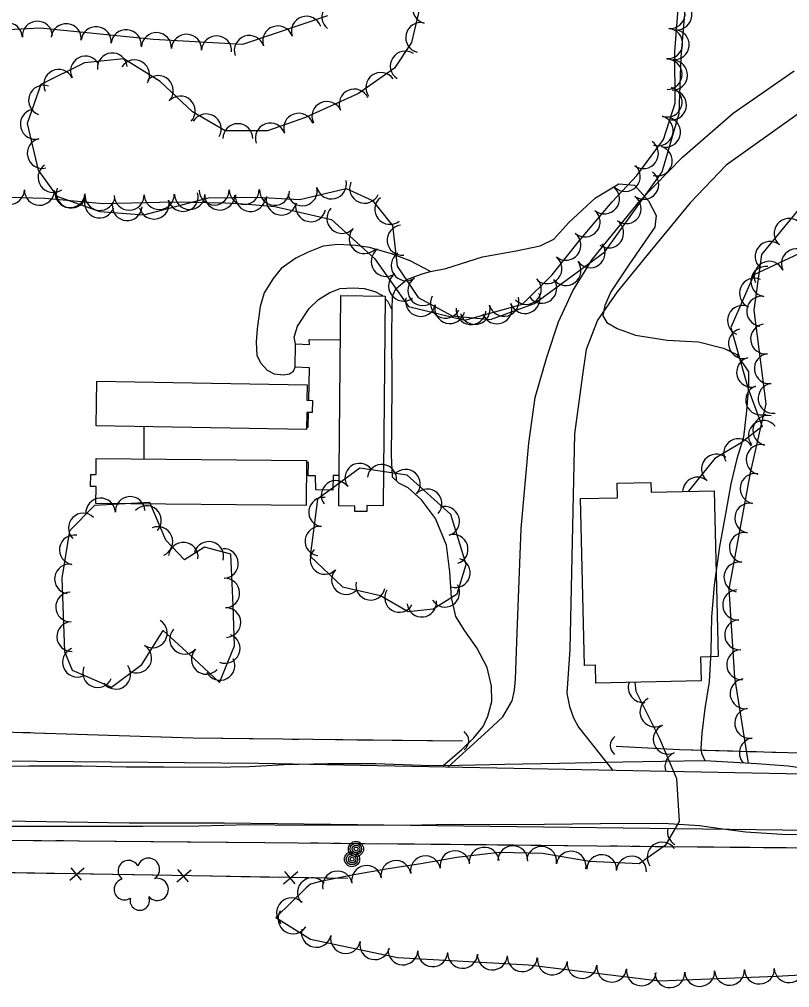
# Model space of a CAD drawing. Extents: x 353423 to 364002, y 127000 to 201942.
# Drawn here: x 360761.1 to 360966.6, y 132198 to 132456.4 of the extents above; entities that cross this region are included whole.
import ezdxf

# ---------------------------------------------------------------- set-up
doc = ezdxf.new("R2010")
doc.units = 0
for name, color, linetype in [('E_DTM_SlopeBottom', 7, 'Continuous'), ('E_DTM_SlopeTop', 7, 'Continuous'), ('E_FEN_Generic', 7, 'Continuous'), ('E_LAND_BrushLine', 7, 'Continuous'), ('E_MISCPROP', 7, 'Continuous'), ('E_STRUCT_WingWall', 7, 'Continuous'), ('E_WTR_FlowLine', 7, 'Continuous')]:
    doc.layers.add(name, color=color, linetype=linetype)

msp = doc.modelspace()

# ---------------------------------------------------------------- linework, layer by layer
at = {"layer": 'E_DTM_SlopeBottom'}
for p, q in [((360774.53, 132226.69), (360778.39, 132229.94)), ((360774.76, 132230), (360777.57, 132226.7)), ((360803.04, 132226.19), (360806.9, 132229.44)), ((360803.27, 132229.51), (360806.08, 132226.21)), ((360831.55, 132225.7), (360835.41, 132228.95)), ((360831.78, 132229.01), (360834.59, 132225.72))]:
    msp.add_line(p, q, dxfattribs=at)
for points in [[(360266.05, 132234.53), (360362.19, 132234.95), (360508.82, 132232.36), (360681.6, 132230.07), (360848.72, 132227.19)], [(360751.6, 132228.86), (360763.18, 132228.66)], [(360763.18, 132228.66), (360773.37, 132228.49)], [(360780.11, 132228.37), (360791.7, 132228.17)], [(360791.7, 132228.17), (360801.88, 132227.99)], [(360808.62, 132227.88), (360820.21, 132227.68)], [(360820.21, 132227.68), (360830.39, 132227.5)], [(360837.13, 132227.39), (360848.72, 132227.19)]]:
    msp.add_lwpolyline(points, dxfattribs=at)
for centre, radius, start, end in [((360877.96, 132263.88), 3.01, 307.7605, 54), ((360921.72, 132262.59), 2.98, 126.1694, 232.409)]:
    msp.add_arc(centre, radius, start, end, dxfattribs=at)
at = {"layer": 'E_DTM_SlopeTop'}
for points in [[(361011.16, 132254.12), (360824.87, 132257.82), (360736.08, 132258.64), (360613.4, 132260.45), (360492.36, 132261.58)], [(360558.66, 132260.3), (360572.78, 132260.34), (360587.23, 132260), (360600.08, 132259.53), (360612.87, 132259.45), (360624.39, 132259.14), (360639.01, 132259), (360652.83, 132258.64), (360663.49, 132258.65), (360674.22, 132258.46), (360683.95, 132258.26), (360693.36, 132258.64), (360703.71, 132257.92), (360717.57, 132257.76), (360730.61, 132257.75), (360740.55, 132257.49), (360751.07, 132257.14), (360763.64, 132257.18), (360777.73, 132257.23), (360789.54, 132256.96), (360799.66, 132256.95), (360812.48, 132256.82), (360822.43, 132256.99)], [(360822.43, 132256.99), (360831.68, 132257.51), (360843.55, 132257.78), (360856.17, 132257.82), (360868.28, 132257.38), (360874.13, 132257.25), (360882.66, 132257.46), (360890.56, 132257.64), (360905.23, 132257.87), (360922.08, 132258.25), (360932.66, 132258.44), (360943.95, 132258.64), (360957.88, 132257.77), (360966.26, 132257.19), (360977.37, 132255.56)], [(360520.65, 132245.29), (360610.11, 132244.24), (360701.87, 132243.43), (360790.38, 132241.94), (360815.83, 132241.96), (361106.62, 132238.34)], [(360980.96, 132238.62), (360964.5, 132238.86), (360954.91, 132239.48), (360948.75, 132240.28), (360942.55, 132241.18), (360932.92, 132241.84), (360916.12, 132241.75), (360901.16, 132241.57), (360886.65, 132241.46), (360876.21, 132241.52), (360864.59, 132241.28), (360849.33, 132241.31), (360836.3, 132241.28), (360822.26, 132241.45), (360808.92, 132241.13), (360794.04, 132240.99), (360775.74, 132241.03), (360760.95, 132240.97), (360742.73, 132240.97), (360726.69, 132241.02), (360711.19, 132241.28), (360696.23, 132241.18), (360679.31, 132241.22)]]:
    msp.add_lwpolyline(points, dxfattribs=at)
at = {"layer": 'E_FEN_Generic'}
for points in [[(360869.25, 132465.43), (360865.71, 132450.24), (360861.16, 132443.36), (360851.6, 132436.62), (360837.45, 132430.19), (360827.24, 132426.65), (360815.96, 132426.65), (360807.25, 132431.75), (360798.63, 132439.78), (360788.95, 132445.84), (360778.47, 132444.81), (360766.76, 132438.97), (360763.11, 132428.64), (360766.09, 132416.18), (360771.06, 132409.18), (360782.56, 132405.16), (360794.31, 132404.23), (360811.49, 132408.73), (360824.46, 132408.93), (360835.89, 132408.34), (360848.26, 132411.23), (360855.27, 132408.1), (360860.67, 132401.42), (360861.85, 132390.52), (360867.45, 132382.17), (360876.58, 132377.3), (360886.83, 132376.33), (360898.49, 132380.58), (360917.29, 132394.39), (360932.63, 132415.67), (360937.1, 132431.24), (360937.64, 132446.44), (360939.28, 132465.19)], [(360748.72, 132409.22), (360767.87, 132408.66), (360783.43, 132407.24), (360802.26, 132407.67), (360816.09, 132407.41), (360822.09, 132407.1), (360829.26, 132406.43), (360844.36, 132403), (360855.89, 132392.5), (360864.92, 132379.76), (360879.95, 132376.08), (360895.34, 132380.4), (360903.24, 132388.26), (360910.57, 132397.34), (360919.28, 132407.72), (360925.87, 132414.74), (360932.96, 132424.35), (360936.03, 132434.04), (360935.99, 132447.71), (360937.09, 132461.6)], [(360843.3, 132457.33), (360820.64, 132449.68), (360796.81, 132451), (360766.57, 132454.03), (360744.35, 132452.86)], [(360984.84, 132255.24), (360987.06, 132272.9), (360984.98, 132295.78), (360981.72, 132315.51), (360983.88, 132329.15), (360995.33, 132343.44), (361003.64, 132355.89), (361010.78, 132376.74), (361011.18, 132390.1), (361009.55, 132397.34), (361001.03, 132408.7), (360988.19, 132412.51), (360971.53, 132408.74), (360959.13, 132393.65), (360957.1, 132378.75), (360960.29, 132353.75), (360956.07, 132335.41), (360950.38, 132304.32), (360951.94, 132280.8), (360955.51, 132257.92)], [(360969.05, 132393.79), (360957.09, 132388.25), (360950.93, 132374.13), (360955.52, 132357.83), (360959.28, 132347.74), (360953.69, 132343.36), (360946.68, 132339.17), (360939.51, 132330.43)], [(360864.8, 132298.35), (360871.51, 132299.07), (360877.88, 132303.07), (360880.27, 132310.96), (360876.16, 132324.27), (360864.52, 132334.79), (360851.96, 132336.61), (360840.58, 132328.31), (360838.63, 132313.14), (360847.31, 132304.92), (360857.47, 132302.65), (360864.8, 132298.35)], [(360773.1, 132287.66), (360775.17, 132282.71), (360785.69, 132278.19), (360793.78, 132284.22), (360799.43, 132293.34), (360807.63, 132285.85), (360814.51, 132279.42), (360818.51, 132289.21), (360818.11, 132299.95), (360817.5, 132313.63), (360810.46, 132315.55), (360805.09, 132312.2), (360800.15, 132317.37), (360795.88, 132327.46), (360781.11, 132326.66), (360774.46, 132319.92), (360772.37, 132307.3), (360773.1, 132287.66)], [(360925.28, 132279.45), (360925.54, 132277.15), (360931.9, 132264.45), (360936.43, 132253.79), (360937.13, 132242.33), (360933.38, 132235.92), (360926.46, 132231.07), (360913.21, 132231.69), (360900.68, 132233.77), (360889.11, 132234.03), (360877.78, 132232.72), (360868.24, 132231.07), (360859.46, 132229.71), (360849.9, 132228.05), (360841.38, 132226.29), (360838.74, 132225.58), (360837.61, 132224.66), (360829.47, 132216.75), (360838.78, 132210.94), (360861.98, 132206.05), (360896.93, 132204.1), (360931.93, 132199.78), (360963.02, 132201.05), (360996.33, 132202.87)]]:
    msp.add_lwpolyline(points, dxfattribs=at)
for centre, radius, start, end in [((360869.98, 132459.32), 4, 76.8775, 256.8622), ((360934.69, 132457.95), 4.02, 265.4841, 85.4688), ((360936.51, 132457.6), 4, 265.0011, 84.9858), ((360845.8, 132457.11), 4.02, 51.9754, 231.9601), ((360837.66, 132453.2), 4.02, 18.6548, 198.6394), ((360757.84, 132451.46), 4.02, 3.0347, 183.0193), ((360765.87, 132451.89), 4.02, 3.0347, 183.0193), ((360773.55, 132451.22), 4.02, 354.2789, 174.2636), ((360781.54, 132450.41), 4.02, 354.2789, 174.2636), ((360830.04, 132450.63), 4.02, 18.6548, 198.6394), ((360868.16, 132451.53), 4, 76.8775, 256.8622), ((360934.06, 132449.93), 4.02, 265.4841, 85.4688), ((360789.54, 132449.61), 4.02, 354.2789, 174.2636), ((360797.63, 132448.84), 4.02, 356.8517, 176.8363), ((360805.65, 132448.4), 4.02, 356.8517, 176.8363), ((360813.68, 132447.96), 4.02, 356.8517, 176.8363), ((360822.43, 132448.06), 4.02, 18.6548, 198.6394), ((360935.81, 132449.63), 4, 265.0011, 84.9858), ((360778.71, 132442.59), 4, 26.5095, 206.4941), ((360785.86, 132443.43), 4, 5.602, 185.5867), ((360864.05, 132443.93), 4, 56.5483, 236.533), ((360791.82, 132441.57), 4, 327.991, 147.9757), ((360933.9, 132441.73), 4.02, 270.1669, 90.1516), ((360935.37, 132441.54), 4, 267.993, 87.9777), ((360771.55, 132439.02), 4, 26.5095, 206.4941), ((360798.14, 132437.38), 4, 317.0455, 137.0301), ((360857.52, 132438.23), 4, 35.1777, 215.1624), ((360767.51, 132434.8), 4, 70.5632, 250.5478), ((360803.99, 132431.93), 4, 317.0455, 137.0301), ((360850.43, 132433.79), 4, 24.4597, 204.4444), ((360933.92, 132434.35), 4.02, 252.4484, 72.4331), ((360935.09, 132433.55), 4, 267.993, 87.9777), ((360843.15, 132430.48), 4, 24.4597, 204.4444), ((360765.32, 132428.41), 4, 103.4318, 283.4165), ((360810.93, 132427.17), 4, 329.6217, 149.6064), ((360835.59, 132427.33), 4, 19.1229, 199.1076), ((360931.5, 132426.69), 4.02, 252.4484, 72.4331), ((360819.36, 132424.56), 4, 0.005, 179.9897), ((360828.04, 132424.71), 4, 19.1229, 199.1076), ((360933.5, 132426.28), 4, 253.9851, 73.9698), ((360767.18, 132420.63), 4, 103.4318, 283.4165), ((360927.56, 132420.58), 4.02, 233.5847, 53.5694), ((360931.29, 132418.59), 4, 253.9851, 73.9698), ((360770.06, 132414.2), 4, 125.4007, 305.3853), ((360922.74, 132414.48), 4.02, 226.8186, 46.8033), ((360927.68, 132412.38), 4, 234.2128, 54.1975), ((360844.35, 132412.47), 4, 193.1664, 13.1511), ((360853.2, 132411.32), 4, 155.9277, 335.9124), ((360758.4, 132411.04), 4.02, 178.3478, 358.3324), ((360766.43, 132410.81), 4.02, 178.3478, 358.3324), ((360774.57, 132410.16), 4.02, 174.782, 354.7667), ((360774.9, 132410.06), 4, 160.7428, 340.7275), ((360804.77, 132409.13), 4, 194.6974, 14.682), ((360813.05, 132410.85), 4, 180.8936, 0.8783), ((360821.05, 132410.97), 4, 180.8936, 0.8783), ((360829.18, 132410.78), 4, 177.0534, 357.038), ((360836.56, 132410.65), 4, 193.1664, 13.1511), ((360917.19, 132408.5), 4.02, 229.985, 49.9697), ((360782.45, 132407.42), 4, 160.7428, 340.7275), ((360782.57, 132409.43), 4.02, 174.782, 354.7667), ((360790.36, 132409.5), 4.02, 181.3098, 1.2945), ((360797.03, 132407.1), 4, 194.6974, 14.682), ((360798.39, 132409.68), 4.02, 181.3098, 1.2945), ((360806.51, 132409.69), 4.02, 178.9517, 358.9364), ((360814.55, 132409.54), 4.02, 178.9517, 358.9364), ((360822.73, 132409.16), 4.02, 174.6657, 354.6504), ((360830.97, 132408.2), 4.02, 167.1847, 347.1694), ((360838.81, 132406.42), 4.02, 167.1847, 347.1694), ((360859.91, 132405.69), 4, 128.9696, 308.9542), ((360923, 132405.89), 4, 234.2128, 54.1975), ((360789.85, 132406.68), 4, 175.4657, 355.4504), ((360847.15, 132403.3), 4.02, 137.6989, 317.6835), ((360912.03, 132402.35), 4.02, 229.985, 49.9697), ((360918.32, 132399.4), 4, 234.2128, 54.1975), ((360966.47, 132399.28), 4, 50.6048, 230.5894), ((360853.1, 132397.89), 4.02, 137.6989, 317.6835), ((360863.2, 132397.47), 4, 96.191, 276.1756), ((360906.88, 132396.12), 4.02, 231.1116, 51.0962), ((360961.39, 132393.1), 4, 50.6048, 230.5894), ((360858.96, 132391.81), 4.02, 125.321, 305.3057), ((360913.37, 132394.11), 4, 216.3268, 36.3114), ((360968.4, 132391.18), 3.99, 24.8487, 204.8334), ((360864.28, 132390.66), 4, 123.8455, 303.8302), ((360901.84, 132389.87), 4.02, 231.1116, 51.0962), ((360961.16, 132387.84), 3.99, 24.8487, 204.8334), ((360906.92, 132389.37), 4, 216.3268, 36.3114), ((360960.26, 132386.44), 4, 82.2488, 262.2335), ((360863.61, 132385.25), 4.02, 125.321, 305.3057), ((360868.73, 132384.01), 4, 123.8455, 303.8302), ((360896.32, 132384.35), 4.02, 224.8586, 44.8433), ((360900.48, 132384.63), 4, 216.3268, 36.3114), ((360957.22, 132383.33), 3.99, 66.4196, 246.4043), ((360868.14, 132381.14), 4.02, 166.2443, 346.229), ((360874.77, 132380.64), 4, 151.9496, 331.9343), ((360890.38, 132381.19), 4.02, 195.7054, 15.6901), ((360896.01, 132381.9), 4, 200.0376, 20.0223), ((360959.18, 132378.51), 4, 82.2488, 262.2335), ((360875.94, 132379.23), 4.02, 166.2443, 346.229), ((360881.59, 132378.93), 4, 174.5865, 354.5712), ((360882.65, 132379.02), 4.02, 195.7054, 15.6901), ((360888.49, 132379.16), 4, 200.0376, 20.0223), ((360954.03, 132376.03), 3.99, 66.4196, 246.4043), ((360954.29, 132369.89), 3.99, 105.7355, 285.7202), ((360960.19, 132371.12), 4, 97.2706, 277.2553), ((360956.45, 132362.22), 3.99, 105.7355, 285.7202), ((360961.2, 132363.19), 4, 97.2706, 277.2553), ((360958.87, 132354.81), 3.99, 110.4504, 290.435), ((360962.21, 132355.25), 4, 97.2706, 277.2553), ((360960.82, 132346.7), 4, 77.0478, 257.0324), ((360959.62, 132345.36), 3.99, 38.0788, 218.0634), ((360952.98, 132340.51), 3.99, 30.9076, 210.8923), ((360959.02, 132338.91), 4, 77.0478, 257.0324), ((360947.1, 132336.39), 3.99, 50.5968, 230.5815), ((360851.86, 132334), 3.91, 36.0793, 216.064), ((360857.8, 132333.69), 3.91, 351.7933, 171.778), ((360864.13, 132332.39), 3.91, 317.8899, 137.8746), ((360957.42, 132331.17), 4, 79.6423, 259.6269), ((360845.54, 132329.4), 3.91, 36.0793, 216.064), ((360942.04, 132330.23), 3.99, 50.5968, 177.5994), ((360869.93, 132327.15), 3.91, 317.8899, 137.8746), ((360782.74, 132324.67), 3.95, 3.1121, 183.0967), ((360790.62, 132325.1), 3.95, 3.1121, 183.0967), ((360842.2, 132324.91), 3.91, 82.693, 262.6777), ((360955.98, 132323.3), 4, 79.6423, 259.6269), ((360778.1, 132320.66), 3.95, 45.3671, 225.3518), ((360794.97, 132322.67), 3.95, 317.6586, 137.6433), ((360874.58, 132322.46), 3.91, 287.1482, 107.1329), ((360798.04, 132317.06), 3.95, 292.9398, 112.9244), ((360841.21, 132317.16), 3.91, 82.693, 262.6777), ((360954.54, 132315.43), 4, 79.6423, 259.6269), ((360775.71, 132314.84), 3.95, 80.5792, 260.5639), ((360804.8, 132312.87), 3.95, 354.0298, 174.0145), ((360811.63, 132313.09), 3.95, 344.7622, 164.7469), ((360876.89, 132314.99), 3.91, 287.1482, 107.1329), ((360815.54, 132311.18), 3.95, 272.5346, 92.5193), ((360842.58, 132312.22), 3.91, 136.5593, 316.544), ((360877.45, 132308.71), 3.91, 253.1533, 73.138), ((360774.42, 132307.05), 3.95, 80.5792, 260.5639), ((360848.26, 132306.84), 3.91, 136.5593, 316.544), ((360953.1, 132307.56), 4, 79.6423, 259.6269), ((360815.89, 132303.29), 3.95, 272.5346, 92.5193), ((360854.77, 132305.35), 3.91, 167.3917, 347.3764), ((360862.46, 132302.09), 3.91, 149.643, 329.6277), ((360874.64, 132303.45), 3.91, 212.0946, 32.0792), ((360952.76, 132300.15), 4, 93.7963, 273.7809), ((360774.72, 132299.57), 3.95, 92.1272, 272.1119), ((360816.21, 132295.42), 3.95, 272.1511, 92.1357), ((360868.47, 132300.8), 3.91, 186.1301, 6.1148), ((360953.29, 132292.17), 4, 93.7963, 273.7809), ((360775.01, 132291.68), 3.95, 92.1272, 272.1119), ((360796.57, 132292.64), 3.95, 238.235, 58.2197), ((360805.1, 132290.96), 3.95, 137.5907, 317.5754), ((360815.99, 132288.5), 3.95, 247.7593, 67.744), ((360776.53, 132284.82), 3.95, 112.7326, 292.7173), ((360792.41, 132285.93), 3.95, 238.235, 58.2197), ((360810.93, 132285.59), 3.95, 136.9675, 316.9521), ((360953.81, 132284.19), 4, 93.7963, 273.7809), ((360781.93, 132282.05), 3.95, 156.7729, 336.7576), ((360786.8, 132281.6), 3.95, 216.6754, 36.6601), ((360814.6, 132283.96), 3.95, 207.4934, 27.4781), ((360927.54, 132278.08), 3.99, 160.399, 276.356), ((360954.74, 132276.43), 4, 98.8837, 278.8684), ((360930.66, 132271.58), 3.99, 116.5781, 296.5628), ((360955.97, 132268.53), 4, 98.8837, 278.8684), ((360934.22, 132264.31), 3.99, 113.0647, 293.0494), ((360957.21, 132260.63), 4, 98.8837, 221.0154), ((360937.34, 132256.98), 3.99, 113.0647, 199.2257), ((360937.98, 132239.65), 3.99, 167.8555, 239.6376), ((360932.58, 132232.82), 3.99, 35.018, 215.0027), ((360877.31, 132230.52), 3.99, 9.8134, 189.7981), ((360885.1, 132231.46), 3.99, 6.6121, 186.5968), ((360892.76, 132231.86), 3.99, 358.7362, 178.7208), ((360900.43, 132231.7), 3.99, 350.5758, 170.5604), ((360908.3, 132230.39), 3.99, 350.5758, 170.5604), ((360790.17, 132229.17), 2.78, 25.9259, 233.6989), ((360795.53, 132229.58), 2.97, 302.955, 164.1889), ((360861.54, 132227.92), 3.99, 8.7715, 188.7561), ((360869.45, 132229.16), 3.99, 9.8134, 189.7981), ((360916.45, 132229.45), 3.99, 357.3329, 177.3176), ((360924.41, 132229.08), 3.99, 357.3329, 177.3176), ((360845.96, 132225.1), 3.99, 11.6534, 191.6381), ((360853.72, 132226.59), 3.99, 9.9058, 189.8905), ((360789.13, 132224.22), 2.78, 102.6029, 303.614), ((360797.86, 132224.21), 2.97, 220.6058, 103.5791), ((360839.28, 132223.33), 3.99, 39.0191, 219.0038), ((360793.2, 132221.24), 2.61, 165.311, 23.2437), ((360833.67, 132217.93), 3.99, 44.1691, 224.1538), ((360834.08, 132216.34), 3.99, 148.0593, 328.0439), ((360840.31, 132212.75), 3.99, 168.0876, 348.0723), ((360848.11, 132211.11), 3.99, 168.0876, 348.0723), ((360855.91, 132209.46), 3.99, 168.0876, 348.0723), ((360863.42, 132208.06), 3.99, 176.818, 356.8027), ((360871.38, 132207.61), 3.99, 176.818, 356.8027), ((360879.34, 132207.17), 3.99, 176.818, 356.8027), ((360887.3, 132206.73), 3.99, 176.818, 356.8027), ((360895.26, 132206.28), 3.99, 176.818, 356.8027), ((360903.32, 132205.41), 3.99, 172.9762, 352.9608), ((360911.23, 132204.44), 3.99, 172.9762, 352.9608), ((360919.15, 132203.46), 3.99, 172.9762, 352.9608), ((360958.54, 132202.96), 3.99, 182.3521, 2.3368), ((360966.48, 132203.33), 3.99, 183.1319, 3.1165), ((360927.06, 132202.49), 3.99, 172.9762, 352.9608), ((360934.65, 132201.98), 3.99, 182.3521, 2.3368), ((360942.61, 132202.31), 3.99, 182.3521, 2.3368), ((360950.58, 132202.63), 3.99, 182.3521, 2.3368)]:
    msp.add_arc(centre, radius, start, end, dxfattribs=at)
at = {"layer": 'E_LAND_BrushLine'}
for centre, radius in [((360850.88, 132235), 2.02), ((360849.84, 132232.26), 2.02), ((360850.87, 132235), 1.52), ((360850.91, 132235.01), 1.01), ((360850.9, 132235.01), 0.502), ((360849.83, 132232.26), 1.52), ((360849.87, 132232.27), 1.01), ((360849.86, 132232.27), 0.502)]:
    msp.add_circle(centre, radius, dxfattribs=at)
at = {"layer": 'E_MISCPROP'}
for points in [[(360875.41, 132256.82), (360886.23, 132266.69), (360890.06, 132270.3), (360892.55, 132274.54), (360893.16, 132277.39), (360893.47, 132280.28), (360893.92, 132292.69), (360894.97, 132320.54), (360897, 132343.31), (360898.72, 132355.44), (360901.78, 132366.27), (360904.93, 132375.7), (360908.75, 132383.91), (360913.92, 132392.28), (360926.76, 132408.02), (360938.07, 132419.62), (360951.59, 132431.32), (360967.8, 132442.64)], [(360975.07, 132435.52), (360949.68, 132417.46), (360940.08, 132407.39), (360929.32, 132394.36), (360920.59, 132383.66), (360915.31, 132376.08), (360912.32, 132368.3), (360911.34, 132361.56), (360909.2, 132345.75), (360907.93, 132288.21), (360907.17, 132276.54), (360907.85, 132273.03), (360908.97, 132269.99), (360910.25, 132267.53), (360919.43, 132255.94)], [(360903.66, 132397.77), (360907.72, 132402.21), (360914.85, 132408.77), (360921.06, 132412.47), (360925.23, 132412.18), (360928.99, 132408.01), (360931.01, 132404.07), (360930.62, 132400.94), (360923.9, 132391.16), (360918.87, 132383.66), (360917.3, 132380.07), (360916.8, 132377.24), (360917.83, 132375.5), (360920.58, 132373.87), (360925.46, 132372.1), (360933.91, 132370.8), (360942.33, 132370.34), (360949.01, 132368.64), (360952.55, 132366.99), (360955.63, 132362.34), (360955.65, 132358.58), (360955.11, 132351.91), (360954.28, 132344.88), (360952.56, 132339.16), (360950.95, 132332.48), (360949.54, 132324.42), (360947.94, 132315.69), (360946.51, 132305.41), (360945.76, 132296.99), (360945.56, 132287.72), (360945.16, 132279.59), (360943.98, 132272.48), (360943.2, 132265.94), (360942.96, 132261.77), (360943.09, 132260.59), (360943.95, 132258.64)], [(360874.13, 132257.25), (360879.02, 132261.49), (360882.37, 132264.65), (360884.8, 132267.71), (360886.05, 132270.48), (360887.17, 132274.33), (360887.08, 132278.43), (360885.93, 132283.43), (360883.12, 132288.7), (360879.91, 132293.22), (360877.56, 132297.01), (360876.34, 132302.1), (360875.91, 132308.93), (360875.04, 132316.06), (360872.11, 132323.16), (360868.38, 132328.2), (360864.79, 132331.4), (360862.36, 132332.6), (360860.66, 132334.24), (360860.41, 132340.1), (360860.45, 132348.2), (360860.52, 132359.23), (360860.45, 132372.23), (360860.52, 132378.83), (360860.67, 132382.54), (360861.52, 132384.48), (360864.44, 132386.95), (360868.58, 132388.45), (360870.81, 132389.14), (360874.85, 132389.94), (360884.67, 132392.99), (360893.62, 132394.6), (360900.01, 132396), (360903.66, 132397.77)], [(360870.81, 132389.14), (360865.38, 132391.97), (360860.34, 132393.84), (360854.49, 132395.47), (360850.79, 132396.04), (360846.08, 132396.31), (360842.14, 132395.88), (360838.12, 132394.24), (360834.86, 132392.67), (360830.93, 132389.9), (360828.8, 132387.21), (360826.35, 132383.39), (360825.32, 132379.79), (360824.48, 132373.8), (360824.29, 132370.34), (360824.43, 132366.65), (360825.5, 132364.66), (360827.16, 132362.81), (360829.05, 132361.8), (360831.55, 132361.51), (360833.19, 132361.84), (360834.25, 132362.48), (360834.64, 132363.59)], [(360834.78, 132369.82), (360834.37, 132371.62), (360835.3, 132374.52), (360838.4, 132379.24), (360840.86, 132381.67), (360843.92, 132383.5), (360846.71, 132384.59), (360850.22, 132384.73), (360853.1, 132384.57), (360855.96, 132383.73), (360857.81, 132382.75), (360858.01, 132382.55)], [(360858.7, 132381.81), (360859.35, 132381.12), (360860.52, 132378.83)]]:
    msp.add_lwpolyline(points, dxfattribs=at)
at = {"layer": 'E_STRUCT_WingWall'}
for points in [[(360646.57, 132268.22), (360694.24, 132268), (360756.63, 132266.29), (360807.41, 132264.64), (360879.33, 132263.82)], [(360761.98, 132266.11), (360763.92, 132266.05)], [(360767.8, 132265.92), (360769.74, 132265.86)], [(360773.62, 132265.74), (360801.73, 132264.82)], [(360801.73, 132264.82), (360807.41, 132264.64), (360829.86, 132264.38)], [(360833.74, 132264.34), (360835.68, 132264.32)], [(360839.56, 132264.27), (360841.5, 132264.25)], [(360845.38, 132264.21), (360847.32, 132264.18)], [(360851.2, 132264.14), (360879.33, 132263.82)], [(360920.32, 132262.47), (360937.26, 132261.59), (360966.12, 132260.72), (360985.12, 132260.08)], [(360920.32, 132262.47), (360937.26, 132261.59), (360951.36, 132261.16)], [(360955.65, 132261.03), (360957.79, 132260.97)], [(360962.08, 132260.84), (360964.22, 132260.77)], [(361204.73, 132234.31), (361202.92, 132233.11), (361198.44, 132231.79), (361192.98, 132231.46), (361186.75, 132232.09), (361177.77, 132232.65), (361170.67, 132232.8), (361163.73, 132232.82), (361156.62, 132233.25), (361149.38, 132233.62), (361141.51, 132233.92), (361133.61, 132233.94), (361126.15, 132233.85), (361120.1, 132233.95), (361115.1, 132234.04), (361110.7, 132234.26), (361108.28, 132234.31), (361105.24, 132234.5), (361030.6, 132234.6), (360826.53, 132236.66), (360717.4, 132237.62), (360622.53, 132240.11), (360565.84, 132239.27)], [(360766.8, 132237.18), (360764.8, 132237.2)], [(360772.8, 132237.13), (360770.8, 132237.15)], [(360805.8, 132236.84), (360776.8, 132237.1)], [(360834.79, 132236.58), (360826.53, 132236.66), (360805.8, 132236.84)], [(360840.79, 132236.51), (360838.79, 132236.53)], [(360846.78, 132236.45), (360844.78, 132236.47)], [(360852.78, 132236.39), (360850.78, 132236.41)], [(360885.75, 132236.06), (360856.77, 132236.35)], [(360914.73, 132235.77), (360885.75, 132236.06)], [(360920.72, 132235.71), (360918.73, 132235.73)], [(360926.72, 132235.65), (360924.72, 132235.67)], [(360932.71, 132235.59), (360930.72, 132235.61)], [(360965.69, 132235.26), (360936.71, 132235.55)], [(360994.67, 132234.96), (360965.69, 132235.26)]]:
    msp.add_lwpolyline(points, dxfattribs=at)
at = {"layer": 'E_WTR_FlowLine'}
for points in [[(360846.27, 132326.56), (360846.84, 132382.66), (360858.71, 132382.54), (360858.12, 132326.58), (360853.79, 132326.63), (360853.77, 132325.04), (360850.57, 132325.08), (360850.59, 132326.52)], [(360837.65, 132346.96), (360781.52, 132347.91), (360781.73, 132359.86), (360837.84, 132358.9), (360837.77, 132354.73), (360839.26, 132354.7), (360839.21, 132351.47), (360837.73, 132351.49)], [(360837.6, 132326.69), (360781.49, 132327.23), (360781.54, 132331.7), (360780.08, 132331.71), (360780.11, 132334.96), (360781.51, 132334.95), (360781.55, 132339.18), (360837.71, 132338.64)], [(360911.84, 132284), (360910.8, 132328.51), (360920.66, 132328.74), (360920.57, 132332.62), (360929.56, 132332.83), (360929.62, 132330.2), (360946.51, 132330.6), (360947.54, 132286.34), (360942.84, 132286.23), (360942.99, 132279.86), (360914.92, 132279.21), (360914.8, 132284.07)]]:
    msp.add_lwpolyline(points, close=True, dxfattribs=at)
for points in [[(360838.29, 132354.72), (360838.47, 132363.36), (360834.64, 132363.59), (360834.78, 132369.82), (360838.45, 132369.67), (360838.41, 132371), (360846.72, 132370.91)], [(360837.66, 132347.54), (360838.13, 132347.53), (360838.22, 132351.48)], [(360794.32, 132339.06), (360794.32, 132347.7)], [(360846.35, 132334.7), (360844.81, 132334.71), (360844.74, 132330.79), (360840.18, 132330.84), (360840.13, 132334.56), (360838.16, 132334.62), (360838.18, 132338.12), (360837.71, 132338.13)]]:
    msp.add_lwpolyline(points, dxfattribs=at)

doc.saveas('drawing.dxf')
